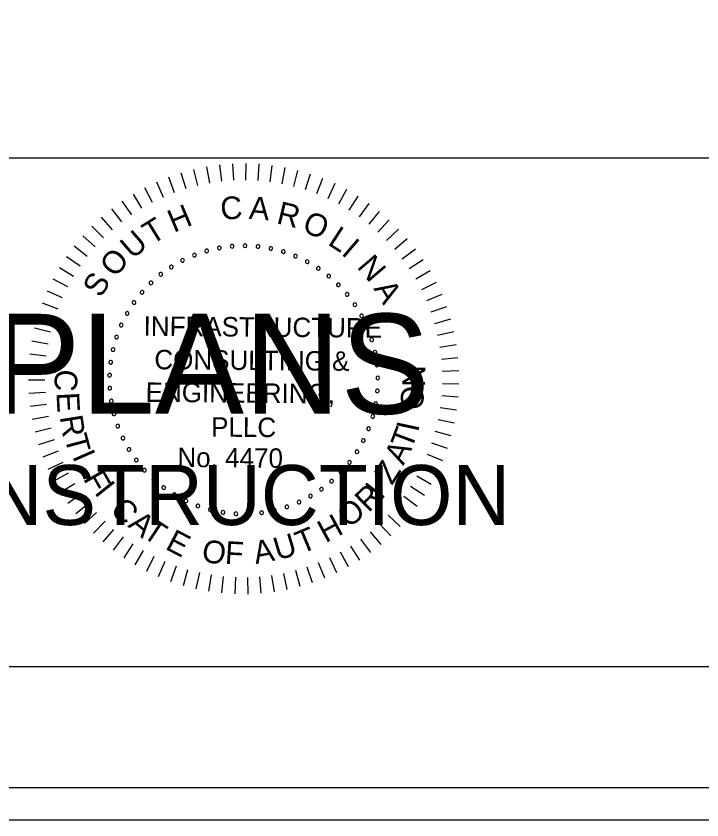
# Model space of a CAD drawing. Extents: x 967 to 1623, y 964 to 7064.
# Drawn here: x 1189.3 to 1212.88, y 4323.72 to 4351.36 of the extents above; entities that cross this region are included whole.
import ezdxf

# ---------------------------------------------------------------- set-up
doc = ezdxf.new("R2010")
doc.units = 0
for name, color, linetype in [('RD_SHT_Bndy', 7, 'Continuous'), ('RD_SHT_IplotShp', 7, 'Continuous'), ('RD_SHT_Misc1', 7, 'Continuous'), ('RD_SHT_Misc2', 7, 'Continuous'), ('RD_Sketch1', 7, 'Continuous')]:
    doc.layers.add(name, color=color, linetype=linetype)

msp = doc.modelspace()

# ---------------------------------------------------------------- linework, layer by layer
at = {"layer": 'RD_SHT_Bndy'}
for p, q in [((996.114, 4346.486), (1323.886, 4346.486)), ((1323.886, 4328.983), (996.114, 4328.983))]:
    msp.add_line(p, q, dxfattribs=at)
at = {"layer": 'RD_SHT_IplotShp'}
for points in [[(967.409, 4323.72), (1326.285, 4323.72), (1326.285, 4543.72), (967.409, 4543.72)], [(988.525, 4324.84), (1326.285, 4324.84), (1326.285, 4542.6), (988.525, 4542.6)]]:
    msp.add_lwpolyline(points, close=True, dxfattribs=at)
at = {"layer": 'RD_SHT_Misc1'}
for p, q in [((1195.403, 4346.09), (1195.536, 4345.536)), ((1195.846, 4346.181), (1195.945, 4345.62)), ((1196.292, 4346.245), (1196.357, 4345.68)), ((1196.742, 4346.282), (1196.772, 4345.714)), ((1197.194, 4346.292), (1197.189, 4345.723)), ((1197.645, 4346.274), (1197.606, 4345.706)), ((1198.094, 4346.228), (1198.02, 4345.664)), ((1198.54, 4346.156), (1198.432, 4345.596)), ((1194.54, 4345.827), (1194.739, 4345.293)), ((1194.968, 4345.971), (1195.134, 4345.427)), ((1198.98, 4346.056), (1198.838, 4345.504)), ((1199.414, 4345.929), (1199.238, 4345.387)), ((1194.122, 4345.656), (1194.353, 4345.136)), ((1199.839, 4345.777), (1199.63, 4345.246)), ((1200.253, 4345.598), (1200.013, 4345.082)), ((1193.715, 4345.461), (1193.978, 4344.956)), ((1200.656, 4345.395), (1200.385, 4344.894)), ((1192.94, 4344.997), (1193.263, 4344.528)), ((1193.321, 4345.241), (1193.614, 4344.752)), ((1201.047, 4345.167), (1200.745, 4344.684)), ((1192.576, 4344.731), (1192.926, 4344.282)), ((1201.422, 4344.917), (1201.092, 4344.453)), ((1192.228, 4344.443), (1192.605, 4344.016)), ((1201.781, 4344.643), (1201.424, 4344.2)), ((1202.124, 4344.349), (1201.739, 4343.928)), ((1191.899, 4344.134), (1192.301, 4343.731)), ((1202.447, 4344.034), (1202.038, 4343.638)), ((1191.589, 4343.805), (1192.015, 4343.428)), ((1202.751, 4343.7), (1202.318, 4343.329)), ((1191.299, 4343.459), (1191.748, 4343.108)), ((1203.034, 4343.348), (1202.579, 4343.004)), ((1191.032, 4343.095), (1191.501, 4342.772)), ((1203.294, 4342.979), (1202.82, 4342.664)), ((1190.787, 4342.716), (1191.274, 4342.422)), ((1203.532, 4342.595), (1203.04, 4342.31)), ((1190.565, 4342.323), (1191.07, 4342.059)), ((1203.746, 4342.198), (1203.237, 4341.943)), ((1190.368, 4341.916), (1190.888, 4341.684)), ((1203.936, 4341.788), (1203.412, 4341.564)), ((1190.196, 4341.499), (1190.729, 4341.299)), ((1204.1, 4341.367), (1203.563, 4341.176)), ((1190.05, 4341.072), (1190.594, 4340.905)), ((1204.238, 4340.937), (1203.691, 4340.779)), ((1189.93, 4340.636), (1190.484, 4340.503)), ((1204.349, 4340.5), (1203.794, 4340.375)), ((1189.837, 4340.195), (1190.398, 4340.095)), ((1204.434, 4340.056), (1203.872, 4339.966)), ((1189.771, 4339.748), (1190.337, 4339.683)), ((1204.491, 4339.608), (1203.925, 4339.552)), ((1189.732, 4339.298), (1190.301, 4339.267)), ((1204.522, 4339.158), (1203.953, 4339.137)), ((1189.721, 4338.847), (1190.29, 4338.851)), ((1204.524, 4338.706), (1203.955, 4338.72)), ((1189.737, 4338.396), (1190.306, 4338.434)), ((1204.499, 4338.256), (1203.932, 4338.304)), ((1189.781, 4337.946), (1190.346, 4338.019)), ((1204.447, 4337.807), (1203.884, 4337.89)), ((1189.852, 4337.5), (1190.412, 4337.608)), ((1204.367, 4337.363), (1203.81, 4337.479)), ((1189.951, 4337.06), (1190.502, 4337.201)), ((1204.261, 4336.924), (1203.712, 4337.074)), ((1190.076, 4336.626), (1190.617, 4336.8)), ((1190.227, 4336.2), (1190.757, 4336.408)), ((1204.128, 4336.492), (1203.589, 4336.676)), ((1203.969, 4336.07), (1203.442, 4336.286)), ((1190.403, 4335.785), (1190.92, 4336.024)), ((1203.784, 4335.658), (1203.271, 4335.906)), ((1190.605, 4335.381), (1191.106, 4335.651)), ((1203.574, 4335.258), (1203.078, 4335.537)), ((1190.831, 4334.99), (1191.315, 4335.291)), ((1203.341, 4334.871), (1202.862, 4335.18)), ((1191.081, 4334.614), (1191.545, 4334.943)), ((1203.085, 4334.5), (1202.626, 4334.837)), ((1191.353, 4334.253), (1191.796, 4334.61)), ((1202.806, 4334.145), (1202.368, 4334.509)), ((1191.646, 4333.91), (1192.067, 4334.293)), ((1202.506, 4333.807), (1202.092, 4334.197)), ((1191.96, 4333.585), (1192.356, 4333.994)), ((1192.293, 4333.28), (1192.664, 4333.712)), ((1202.186, 4333.488), (1201.796, 4333.903)), ((1192.644, 4332.996), (1192.988, 4333.45)), ((1201.491, 4332.912), (1201.155, 4333.372)), ((1201.847, 4333.19), (1201.484, 4333.628)), ((1193.011, 4332.734), (1193.327, 4333.208)), ((1201.119, 4332.657), (1200.811, 4333.136)), ((1193.394, 4332.495), (1193.68, 4332.987)), ((1200.731, 4332.425), (1200.453, 4332.922)), ((1193.791, 4332.279), (1194.047, 4332.788)), ((1194.2, 4332.088), (1194.424, 4332.612)), ((1199.918, 4332.034), (1199.702, 4332.561)), ((1200.331, 4332.217), (1200.083, 4332.73)), ((1194.62, 4331.923), (1194.812, 4332.459)), ((1195.05, 4331.783), (1195.208, 4332.33)), ((1199.063, 4331.745), (1198.913, 4332.295)), ((1199.495, 4331.877), (1199.312, 4332.416)), ((1195.487, 4331.67), (1195.612, 4332.225)), ((1195.93, 4331.584), (1196.021, 4332.146)), ((1196.377, 4331.524), (1196.434, 4332.091)), ((1196.828, 4331.493), (1196.85, 4332.062)), ((1197.279, 4331.488), (1197.267, 4332.058)), ((1197.73, 4331.512), (1197.683, 4332.079)), ((1198.179, 4331.562), (1198.097, 4332.126)), ((1198.624, 4331.64), (1198.508, 4332.198))]:
    msp.add_line(p, q, dxfattribs=at)
for centre, start, end in [((1195.851, 4343.285), 16.1422, 196.1422), ((1196.285, 4343.388), 10.6038, 190.6038), ((1196.285, 4343.388), 190.6038, 10.6038), ((1196.727, 4343.447), 5.0653, 185.0653), ((1196.727, 4343.447), 185.0653, 5.0653), ((1197.172, 4343.464), 359.5268, 179.5268), ((1197.172, 4343.464), 179.5268, 359.5268), ((1197.617, 4343.438), 173.9884, 353.9884), ((1197.617, 4343.438), 353.9884, 173.9884), ((1198.057, 4343.369), 168.4499, 348.4499), ((1198.057, 4343.369), 348.4499, 168.4499), ((1198.489, 4343.258), 342.9114, 162.9114), ((1195.429, 4343.142), 21.6807, 201.6807), ((1195.429, 4343.142), 201.6807, 21.6807), ((1195.851, 4343.285), 196.1422, 16.1422), ((1198.489, 4343.258), 162.9114, 342.9114), ((1198.908, 4343.106), 157.373, 337.373), ((1198.908, 4343.106), 337.373, 157.373), ((1194.637, 4342.736), 32.7576, 212.7576), ((1194.637, 4342.736), 212.7576, 32.7576), ((1195.023, 4342.958), 27.2191, 207.2191), ((1195.023, 4342.958), 207.2191, 27.2191), ((1199.31, 4342.914), 151.8345, 331.8345), ((1199.31, 4342.914), 331.8345, 151.8345), ((1194.274, 4342.478), 38.2961, 218.2961), ((1194.274, 4342.478), 218.2961, 38.2961), ((1199.692, 4342.684), 146.2961, 326.2961), ((1199.692, 4342.684), 326.2961, 146.2961), ((1193.937, 4342.186), 43.8345, 223.8345), ((1193.937, 4342.186), 223.8345, 43.8345), ((1200.05, 4342.419), 140.7576, 320.7576), ((1200.05, 4342.419), 320.7576, 140.7576), ((1200.38, 4342.12), 135.2191, 315.2191), ((1200.38, 4342.12), 315.2191, 135.2191), ((1193.63, 4341.862), 49.373, 229.373), ((1193.63, 4341.862), 229.373, 49.373), ((1200.68, 4341.79), 129.6807, 309.6807), ((1200.68, 4341.79), 309.6807, 129.6807), ((1193.356, 4341.511), 54.9114, 234.9114), ((1193.356, 4341.511), 234.9114, 54.9114), ((1200.947, 4341.433), 124.1422, 304.1422), ((1200.947, 4341.433), 304.1422, 124.1422), ((1193.117, 4341.135), 60.4499, 240.4499), ((1193.117, 4341.135), 240.4499, 60.4499), ((1201.179, 4341.052), 118.6038, 298.6038), ((1201.179, 4341.052), 298.6038, 118.6038), ((1192.915, 4340.737), 65.9884, 245.9884), ((1192.915, 4340.737), 245.9884, 65.9884), ((1201.372, 4340.651), 113.0653, 293.0653), ((1201.372, 4340.651), 293.0653, 113.0653), ((1192.753, 4340.322), 71.5268, 251.5268), ((1192.753, 4340.322), 251.5268, 71.5268), ((1201.526, 4340.233), 107.5268, 287.5268), ((1201.526, 4340.233), 287.5268, 107.5268), ((1192.632, 4339.894), 77.0653, 257.0653), ((1192.632, 4339.894), 257.0653, 77.0653), ((1201.638, 4339.801), 101.9884, 281.9884), ((1201.638, 4339.801), 281.9884, 101.9884), ((1192.552, 4339.455), 82.6038, 262.6038), ((1192.552, 4339.455), 262.6038, 82.6038), ((1201.709, 4339.361), 96.4499, 276.4499), ((1201.709, 4339.361), 276.4499, 96.4499), ((1192.515, 4339.011), 88.1422, 268.1422), ((1192.515, 4339.011), 268.1422, 88.1422), ((1201.737, 4338.917), 90.9114, 270.9114), ((1201.737, 4338.917), 270.9114, 90.9114), ((1192.522, 4338.565), 93.6807, 273.6807), ((1192.522, 4338.565), 273.6807, 93.6807), ((1201.721, 4338.471), 85.373, 265.373), ((1201.721, 4338.471), 265.373, 85.373), ((1192.571, 4338.122), 99.2191, 279.2191), ((1192.571, 4338.122), 279.2191, 99.2191), ((1201.663, 4338.029), 79.8345, 259.8345), ((1201.663, 4338.029), 259.8345, 79.8345), ((1192.662, 4337.686), 104.7576, 284.7576), ((1192.662, 4337.686), 284.7576, 104.7576), ((1201.563, 4337.595), 74.2961, 254.2961), ((1201.563, 4337.595), 254.2961, 74.2961), ((1192.796, 4337.261), 110.2961, 290.2961), ((1192.796, 4337.261), 290.2961, 110.2961), ((1201.42, 4337.173), 68.7576, 248.7576), ((1201.42, 4337.173), 248.7576, 68.7576), ((1192.97, 4336.851), 115.8345, 295.8345), ((1192.97, 4336.851), 295.8345, 115.8345), ((1201.238, 4336.766), 63.2191, 243.2191), ((1201.238, 4336.766), 243.2191, 63.2191), ((1193.182, 4336.459), 121.373, 301.373), ((1193.182, 4336.459), 301.373, 121.373), ((1201.018, 4336.379), 57.6807, 237.6807), ((1201.018, 4336.379), 237.6807, 57.6807), ((1193.432, 4336.09), 126.9114, 306.9114), ((1193.432, 4336.09), 306.9114, 126.9114), ((1200.761, 4336.014), 52.1422, 232.1422), ((1200.761, 4336.014), 232.1422, 52.1422), ((1193.715, 4335.746), 132.4499, 312.4499), ((1193.715, 4335.746), 312.4499, 132.4499), ((1200.47, 4335.677), 46.6038, 226.6038), ((1200.47, 4335.677), 226.6038, 46.6038), ((1194.031, 4335.431), 137.9884, 317.9884), ((1194.031, 4335.431), 317.9884, 137.9884), ((1200.148, 4335.369), 41.0653, 221.0653), ((1200.148, 4335.369), 221.0653, 41.0653), ((1194.376, 4335.149), 143.5268, 323.5268), ((1194.376, 4335.149), 323.5268, 143.5268), ((1199.798, 4335.093), 35.5268, 215.5268), ((1199.798, 4335.093), 215.5268, 35.5268), ((1194.746, 4334.901), 149.0653, 329.0653), ((1194.746, 4334.901), 329.0653, 149.0653), ((1195.139, 4334.69), 334.6038, 154.6038), ((1199.422, 4334.853), 29.9884, 209.9884), ((1199.422, 4334.853), 209.9884, 29.9884), ((1195.139, 4334.69), 154.6038, 334.6038), ((1195.55, 4334.517), 160.1422, 340.1422), ((1195.55, 4334.517), 340.1422, 160.1422), ((1198.611, 4334.486), 18.9114, 198.9114), ((1198.611, 4334.486), 198.9114, 18.9114), ((1199.026, 4334.65), 24.4499, 204.4499), ((1199.026, 4334.65), 204.4499, 24.4499), ((1195.975, 4334.386), 165.6807, 345.6807), ((1195.975, 4334.386), 345.6807, 165.6807), ((1196.412, 4334.295), 171.2191, 351.2191), ((1196.412, 4334.295), 351.2191, 171.2191), ((1196.855, 4334.248), 356.7576, 176.7576), ((1196.855, 4334.248), 176.7576, 356.7576), ((1197.301, 4334.243), 2.2961, 182.2961), ((1197.301, 4334.243), 182.2961, 2.2961), ((1197.745, 4334.282), 7.8345, 187.8345), ((1197.745, 4334.282), 187.8345, 7.8345), ((1198.183, 4334.363), 13.373, 193.373), ((1198.183, 4334.363), 193.373, 13.373)]:
    msp.add_arc(centre, 0.0627, start, end, dxfattribs=at)
at = {"layer": 'RD_Sketch1'}
msp.add_lwpolyline([(967.409, 4323.72), (1326.285, 4323.72), (1326.285, 4543.72), (967.409, 4543.72)], close=True, dxfattribs=at)

# ---------------------------------------------------------------- texts
at = {"layer": 'RD_SHT_Misc1'}
for s, height, rotation, p in [('C', 0.78, 4.7281, (1196.355, 4344.346)), ('A', 0.78, 355.6981, (1197.29, 4344.39)), ('R', 0.78, 346.6681, (1198.222, 4344.238)), ('H', 0.78, 22.7882, (1194.72, 4343.904)), ('T', 0.78, 31.8182, (1193.961, 4343.478)), ('O', 0.78, 337.638, (1199.096, 4343.972)), ('U', 0.78, 40.8482, (1193.306, 4342.976)), ('L', 0.78, 327.108, (1199.981, 4343.52)), ('I', 0.78, 319.578, (1200.451, 4343.182)), ('O', 0.78, 49.8782, (1192.707, 4342.341)), ('N', 0.78, 310.548, (1200.994, 4342.728)), ('S', 0.78, 58.9083, (1192.211, 4341.642)), ('A', 0.78, 301.5179, (1201.576, 4341.991)), ('INFRASTRUCTURE', 0.66873, 359.5268, (1193.682, 4340.367)), ('CONSULTING &', 0.66873, 359.5268, (1194.051, 4339.217)), ('N', 0.78, 89.2085, (1203.359, 4338.604)), ('C', 0.78, 267.025, (1190.646, 4339.227)), ('ENGINEERING,', 0.66873, 359.5268, (1193.751, 4338.095)), ('E', 0.78, 273.025, (1190.685, 4338.408)), ('O', 0.78, 83.2085, (1203.26, 4337.786)), ('R', 0.78, 279.025, (1190.799, 4337.583)), ('PLLC', 0.6687, 359.5268, (1196.002, 4336.9)), ('T', 0.78, 69.3954, (1202.891, 4336.428)), ('I', 0.78, 77.9093, (1203.121, 4337.032)), ('T', 0.78, 285.025, (1190.955, 4336.878)), ('I', 0.78, 293.7713, (1191.221, 4336.225)), ('No. 4470', 0.6687, 359.5268, (1194.843, 4335.855)), ('A', 0.78, 63.3954, (1202.616, 4335.888)), ('Z', 0.78, 57.3954, (1202.224, 4335.206)), ('F', 0.78, 299.7713, (1191.589, 4335.455)), ('I', 0.78, 308.5268, (1191.965, 4334.973)), ('I', 0.78, 52.3339, (1201.856, 4334.69)), ('R', 0.78, 44.5268, (1201.415, 4334.267)), ('C', 0.78, 314.5268, (1192.496, 4334.346)), ('O', 0.78, 38.5268, (1200.73, 4333.731)), ('A', 0.78, 320.5268, (1193.115, 4333.822)), ('H', 0.78, 28.5268, (1199.942, 4333.23)), ('T', 0.78, 326.5268, (1193.602, 4333.478)), ('E', 0.78, 332.5268, (1194.394, 4333.051)), ('T', 0.78, 22.5268, (1199.108, 4332.856)), ('U', 0.78, 16.5268, (1198.288, 4332.638)), ('O', 0.78, 350.5268, (1195.647, 4332.614)), ('F', 0.78, 356.5268, (1196.465, 4332.532)), ('A', 0.78, 10.5268, (1197.537, 4332.517))]:
    msp.add_text(s, height=height, rotation=rotation, dxfattribs=at).set_placement(p)
at = {"layer": 'RD_SHT_Misc2'}
for s, height, p in [('FINAL PLANS', 3.4375, (1174.145, 4337.685)), ('NOT FOR CONSTRUCTION', 2.0625, (1170.901, 4333.86))]:
    msp.add_text(s, height=height, dxfattribs=at).set_placement(p)

doc.saveas('drawing.dxf')
